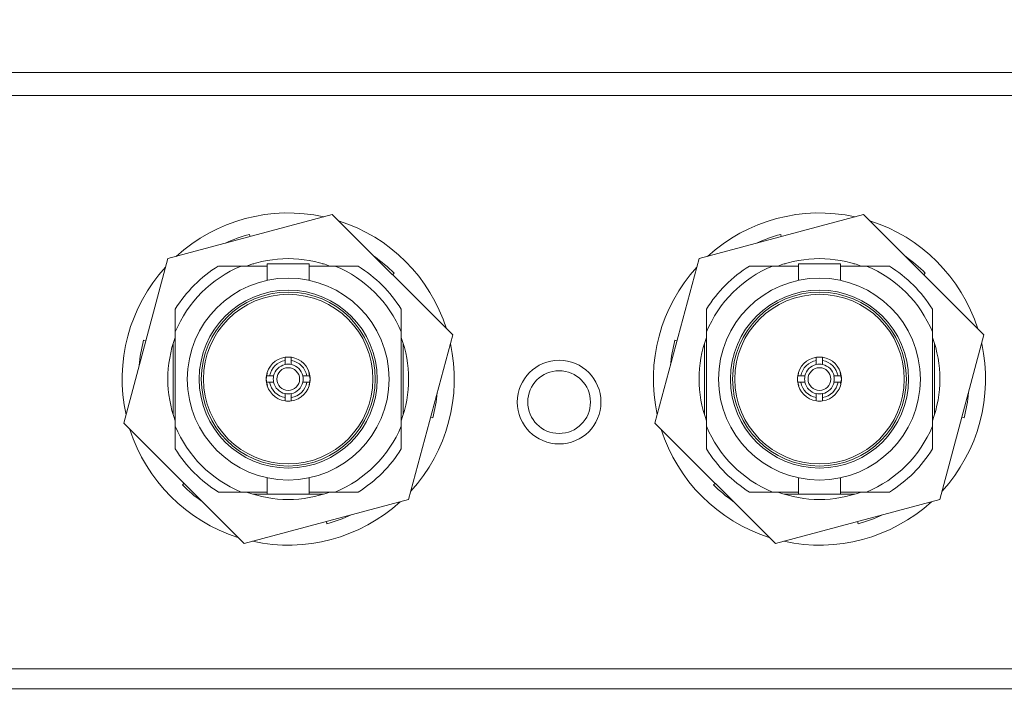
# Model space of a CAD drawing. Header units: millimetres. Extents: x 0 to 1118, y 0 to 864.
# Tile 306 of 372: x 802 to 814, y 690 to 698. Entities that reach past the tile are written whole.
import ezdxf

# ---------------------------------------------------------------- set-up
doc = ezdxf.new("R2010")
doc.units = ezdxf.units.MM
doc.dimstyles.new('SLDDIMSTYLE2', dxfattribs={"dimtxt": 0.18, "dimasz": 3.302, "dimexe": 0, "dimexo": 0.0625, "dimgap": 0, "dimtad": 0, "dimtih": 1, "dimtoh": 1, "dimdec": 0, "dimrnd": 1e-09, "dimzin": 0, "dimdsep": 46, "dimtxsty": 'Standard', "dimsah": 1, "dimcen": 0.09, "dimadec": 0, "dimazin": 0, "dimtfac": 3.302, "dimtdec": 0, "dimtofl": 0, "dimtmove": 0, "dimatfit": 3, "dimfxl": 1, "dimfrac": 2, "dimtolj": 1, "dimtzin": 0, "dimarcsym": 0})

msp = doc.modelspace()

# ---------------------------------------------------------------- linework, layer by layer
at = {"color": 7, "linetype": 'Continuous', "lineweight": 15}
for p, q in [((783.189, 697.588), (819.439, 697.588)), ((783.189, 697.313), (819.439, 697.313)), ((805.701, 695.89), (803.735, 695.363)), ((807.14, 694.451), (805.701, 695.89)), ((812.051, 695.89), (810.085, 695.363)), ((813.49, 694.451), (812.051, 695.89)), ((804.711, 695.652), (804.718, 695.627)), ((811.061, 695.652), (811.068, 695.627)), ((803.735, 695.363), (803.208, 693.397)), ((804.765, 695.299), (804.751, 695.299)), ((804.924, 695.299), (804.924, 695.105)), ((805.424, 695.299), (804.924, 695.299)), ((805.424, 695.104), (805.424, 695.299)), ((805.597, 695.299), (805.583, 695.299)), ((810.085, 695.363), (809.558, 693.397)), ((811.115, 695.299), (811.101, 695.299)), ((811.274, 695.299), (811.274, 695.105)), ((811.774, 695.299), (811.274, 695.299)), ((811.774, 695.104), (811.774, 695.299)), ((811.947, 695.299), (811.933, 695.299)), ((804.339, 695.274), (804.611, 695.274)), ((804.611, 695.274), (804.924, 695.274)), ((805.424, 695.274), (805.736, 695.274)), ((805.736, 695.274), (806.009, 695.274)), ((806.439, 695.189), (806.42, 695.17)), ((810.689, 695.274), (810.961, 695.274)), ((810.961, 695.274), (811.274, 695.274)), ((811.774, 695.274), (812.086, 695.274)), ((812.086, 695.274), (812.359, 695.274)), ((812.789, 695.189), (812.77, 695.17)), ((803.824, 694.759), (803.824, 694.487)), ((806.524, 694.759), (806.524, 694.487)), ((810.174, 694.759), (810.174, 694.487)), ((812.874, 694.759), (812.874, 694.487)), ((803.824, 693.362), (803.824, 694.487)), ((806.524, 694.487), (806.524, 693.362)), ((810.174, 693.362), (810.174, 694.487)), ((812.874, 694.487), (812.874, 693.362)), ((803.446, 694.387), (803.471, 694.38)), ((806.613, 692.485), (807.14, 694.451)), ((809.796, 694.387), (809.821, 694.38)), ((812.963, 692.485), (813.49, 694.451)), ((803.799, 694.347), (803.799, 693.501)), ((806.549, 693.501), (806.549, 694.347)), ((810.149, 694.347), (810.149, 693.501)), ((812.899, 693.501), (812.899, 694.347)), ((805.136, 694.146), (805.136, 694.184)), ((805.136, 694.098), (805.136, 694.146)), ((805.211, 694.146), (805.211, 694.184)), ((805.211, 694.146), (805.211, 694.098)), ((811.486, 694.146), (811.486, 694.184)), ((811.486, 694.098), (811.486, 694.146)), ((811.561, 694.146), (811.561, 694.184)), ((811.561, 694.146), (811.561, 694.098)), ((804.952, 693.962), (804.914, 693.962)), ((804.952, 693.887), (804.914, 693.887)), ((804.952, 693.962), (805, 693.962)), ((805, 693.887), (804.952, 693.887)), ((805.347, 693.962), (805.396, 693.962)), ((805.396, 693.887), (805.347, 693.887)), ((805.396, 693.962), (805.434, 693.962)), ((805.396, 693.887), (805.434, 693.887)), ((805.436, 693.924), (805.421, 694.003)), ((805.423, 693.857), (805.436, 693.924)), ((811.302, 693.962), (811.264, 693.962)), ((811.302, 693.887), (811.264, 693.887)), ((811.302, 693.962), (811.35, 693.962)), ((811.35, 693.887), (811.302, 693.887)), ((811.697, 693.962), (811.746, 693.962)), ((811.746, 693.887), (811.697, 693.887)), ((811.746, 693.962), (811.784, 693.962)), ((811.746, 693.887), (811.784, 693.887)), ((811.786, 693.924), (811.771, 694.003)), ((811.776, 693.87), (811.786, 693.924)), ((805.136, 693.702), (805.136, 693.751)), ((805.136, 693.702), (805.136, 693.664)), ((805.211, 693.751), (805.211, 693.702)), ((805.211, 693.702), (805.211, 693.664)), ((811.486, 693.702), (811.486, 693.751)), ((811.486, 693.702), (811.486, 693.664)), ((811.561, 693.751), (811.561, 693.702)), ((811.561, 693.702), (811.561, 693.664)), ((806.902, 693.461), (806.876, 693.468)), ((813.252, 693.461), (813.226, 693.468)), ((803.208, 693.397), (804.647, 691.958)), ((803.824, 693.089), (803.824, 693.362)), ((806.524, 693.089), (806.524, 693.362)), ((809.558, 693.397), (810.997, 691.958)), ((810.174, 693.089), (810.174, 693.362)), ((812.874, 693.089), (812.874, 693.362)), ((804.924, 692.744), (804.924, 692.549)), ((805.424, 692.549), (805.424, 692.743)), ((811.274, 692.744), (811.274, 692.549)), ((811.774, 692.549), (811.774, 692.743)), ((803.909, 692.659), (803.928, 692.678)), ((810.259, 692.659), (810.278, 692.678)), ((804.339, 692.574), (804.611, 692.574)), ((804.924, 692.574), (804.611, 692.574)), ((804.647, 691.958), (806.613, 692.485)), ((804.751, 692.549), (804.924, 692.549)), ((804.924, 692.549), (805.424, 692.549)), ((805.736, 692.574), (805.424, 692.574)), ((805.424, 692.549), (805.597, 692.549)), ((806.009, 692.574), (805.736, 692.574)), ((810.689, 692.574), (810.961, 692.574)), ((811.274, 692.574), (810.961, 692.574)), ((810.997, 691.958), (812.963, 692.485)), ((811.101, 692.549), (811.274, 692.549)), ((811.274, 692.549), (811.774, 692.549)), ((812.086, 692.574), (811.774, 692.574)), ((811.774, 692.549), (811.947, 692.549)), ((812.359, 692.574), (812.086, 692.574)), ((805.637, 692.196), (805.63, 692.222)), ((811.987, 692.196), (811.98, 692.222)), ((783.189, 690.463), (819.439, 690.463)), ((819.189, 690.222), (746.939, 690.222))]:
    msp.add_line(p, q, dxfattribs=at)
for centre, radius in [((805.174, 693.924), 1.206), ((811.524, 693.924), 1.206), ((805.174, 693.924), 1.064), ((805.174, 693.924), 1.039), ((811.524, 693.924), 1.064), ((811.524, 693.924), 1.039), ((805.174, 693.924), 1.013), ((811.524, 693.924), 1.013), ((808.412, 693.649), 0.5), ((805.174, 693.924), 0.136), ((808.412, 693.649), 0.375), ((811.524, 693.924), 0.136)]:
    msp.add_circle(centre, radius, dxfattribs=at)
for centre, radius, start, end in [((805.174, 693.924), 1.985, 77.6117, 132.3883), ((811.524, 693.924), 1.985, 77.6117, 132.3883), ((805.174, 693.924), 1.985, 17.6117, 72.3883), ((811.524, 693.924), 1.985, 17.6117, 72.3883), ((805.174, 693.924), 1.789, 105, 114.8405), ((811.524, 693.924), 1.789, 105, 114.8405), ((805.174, 693.924), 1.439, 69.7874, 110.2126), ((805.174, 693.924), 1.789, 45, 54.8405), ((811.524, 693.924), 1.439, 69.7874, 110.2126), ((811.524, 693.924), 1.789, 45, 54.8405), ((805.174, 693.924), 1.985, 137.6117, 192.3883), ((805.174, 693.924), 1.463, 112.6199, 157.3801), ((805.174, 693.924), 1.588, 121.7455, 148.2545), ((805.174, 693.924), 1.463, 22.6199, 67.3801), ((805.174, 693.924), 1.587, 31.7455, 58.2545), ((811.524, 693.924), 1.985, 137.6117, 192.3883), ((811.524, 693.924), 1.463, 112.6199, 157.3801), ((811.524, 693.924), 1.588, 121.7455, 148.2545), ((811.524, 693.924), 1.463, 22.6199, 67.3801), ((811.524, 693.924), 1.587, 31.7455, 58.2545), ((805.174, 693.924), 1.789, 165, 174.8405), ((805.174, 693.924), 1.439, 159.7874, 200.2126), ((805.174, 693.924), 1.439, 339.7874, 20.2126), ((811.524, 693.924), 1.789, 165, 174.8405), ((811.524, 693.924), 1.439, 159.7874, 200.2126), ((811.524, 693.924), 1.439, 339.7874, 20.2126), ((805.174, 693.924), 1.985, 317.6117, 12.3883), ((811.524, 693.924), 1.985, 317.6117, 12.3883), ((805.174, 693.924), 0.263, 98.2132, 171.7868), ((805.174, 693.924), 0.225, 99.5941, 170.4059), ((805.174, 693.924), 0.263, 81.7868, 98.2132), ((805.174, 693.924), 0.263, 8.2132, 81.7868), ((805.174, 693.924), 0.225, 9.5941, 80.4059), ((811.524, 693.924), 0.263, 98.2132, 171.7868), ((811.524, 693.924), 0.225, 99.5941, 170.4059), ((811.524, 693.924), 0.263, 81.7868, 98.2132), ((811.524, 693.924), 0.263, 8.2132, 81.7868), ((811.524, 693.924), 0.225, 9.5941, 80.4059), ((805.174, 693.924), 0.178, 102.1966, 167.8034), ((805.174, 693.924), 0.178, 77.8034, 102.1966), ((805.174, 693.924), 0.178, 12.1966, 77.8034), ((811.524, 693.924), 0.178, 102.1966, 167.8034), ((811.524, 693.924), 0.178, 77.8034, 102.1966), ((811.524, 693.924), 0.178, 12.1966, 77.8034), ((805.174, 693.924), 0.263, 171.7868, 188.2132), ((805.174, 693.924), 0.263, 188.2132, 261.7868), ((805.174, 693.924), 0.225, 189.5941, 260.4059), ((805.174, 693.924), 0.178, 167.8034, 192.1966), ((805.174, 693.924), 0.178, 192.1966, 257.8034), ((805.174, 693.924), 0.178, 282.1966, 347.8034), ((805.174, 693.924), 0.263, 278.2132, 351.7868), ((805.174, 693.924), 0.225, 279.5941, 350.4059), ((805.174, 693.924), 0.178, 347.8034, 12.1966), ((805.174, 693.924), 0.263, 351.7868, 8.2132), ((811.524, 693.924), 0.263, 171.7868, 188.2132), ((811.524, 693.924), 0.263, 188.2132, 261.7868), ((811.524, 693.924), 0.225, 189.5941, 260.4059), ((811.524, 693.924), 0.178, 167.8034, 192.1966), ((811.524, 693.924), 0.178, 192.1966, 257.8034), ((811.524, 693.924), 0.263, 278.2132, 351.7868), ((811.524, 693.924), 0.225, 279.5941, 350.4059), ((811.524, 693.924), 0.178, 282.1966, 347.8034), ((811.524, 693.924), 0.177, 347.8034, 12.1966), ((811.524, 693.924), 0.263, 351.7868, 8.2132), ((805.174, 693.924), 0.178, 257.8034, 282.1966), ((805.174, 693.924), 0.263, 261.7868, 278.2132), ((805.174, 693.924), 1.789, 345, 354.8405), ((811.524, 693.924), 0.178, 257.8034, 282.1966), ((811.524, 693.924), 0.263, 261.7868, 278.2132), ((811.524, 693.924), 1.789, 345, 354.8405), ((805.174, 693.924), 1.985, 197.6117, 252.3883), ((805.174, 693.924), 1.463, 202.6199, 247.3801), ((805.174, 693.924), 1.463, 292.6199, 337.3801), ((811.524, 693.924), 1.985, 197.6117, 252.3883), ((811.524, 693.924), 1.463, 202.6199, 247.3801), ((811.524, 693.924), 1.463, 292.6199, 337.3801), ((805.174, 693.924), 1.587, 211.7455, 238.2545), ((805.174, 693.924), 1.588, 301.7455, 328.2545), ((811.524, 693.924), 1.588, 211.7455, 238.2545), ((811.524, 693.924), 1.588, 301.7455, 328.2545), ((805.174, 693.924), 1.789, 225, 234.8405), ((811.524, 693.924), 1.789, 225, 234.8405), ((805.174, 693.924), 1.439, 249.7874, 290.2126), ((811.524, 693.924), 1.439, 249.7874, 290.2126), ((805.174, 693.924), 1.985, 257.6117, 312.3883), ((811.524, 693.924), 1.985, 257.6117, 312.3883), ((805.174, 693.924), 1.789, 285, 294.8405), ((811.524, 693.924), 1.789, 285, 294.8405)]:
    msp.add_arc(centre, radius, start, end, dxfattribs=at)
for points in [[(804.925, 693.992), (804.918, 693.969), (804.904, 693.92), (804.919, 693.872), (804.927, 693.846)], [(811.275, 693.992), (811.268, 693.969), (811.254, 693.92), (811.269, 693.872), (811.277, 693.846)]]:
    msp.add_open_spline(points, degree=3, knots=[0, 0, 0, 0, 0.46249, 1, 1, 1, 1], dxfattribs=at)

# ---------------------------------------------------------------- leaders
at = {"color": 7, "linetype": 'Continuous', "lineweight": 0}
msp.add_leader([(823.471, 698.218), (778.486, 609.573), (772.136, 609.573)], dimstyle='SLDDIMSTYLE2', dxfattribs=at)

doc.saveas('drawing.dxf')
